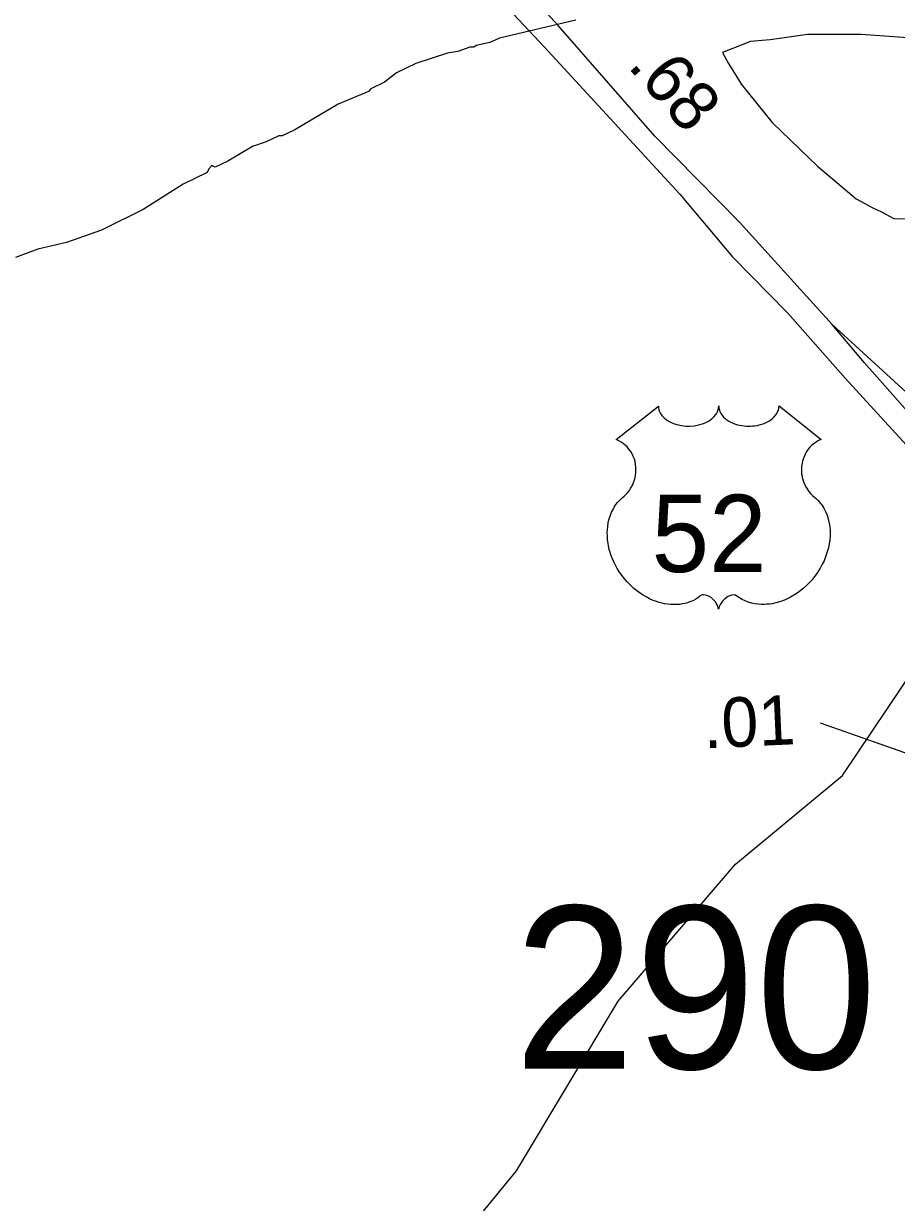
# Model space of a CAD drawing. Extents: x 1547597 to 1699558, y 810033 to 920809.
# Drawn here: x 1619069 to 1621270, y 888884 to 891858 of the extents above; entities that cross this region are included whole.
import ezdxf

# ---------------------------------------------------------------- set-up
doc = ezdxf.new("R2010")
doc.units = 0
for name, color, linetype in [('Exist Hydrographic Creek Single Shore', 7, 'Continuous'), ('Exist Hydrographic Misc Water Feature', 7, 'Continuous'), ('Exist Road Non-System Type 51', 7, 'Continuous'), ('Exist Road Primary US Divided Attributed', 7, 'Continuous'), ('Exist Road Primary US Mileage Hundredths English Label', 7, 'Continuous'), ('Exist Road Primary US Ramp 1 Lane  Attributed', 7, 'Continuous'), ('Exist Road Primary US Shield CELL', 7, 'Continuous'), ('Exist Road Primary US Shield Number Label', 7, 'Continuous'), ('Exist Road Secondary Mileage Hundredths English Label', 7, 'Continuous'), ('Exist Road Secondary Structure Standard Bridge Number Label', 7, 'Continuous')]:
    doc.layers.add(name, color=color, linetype=linetype)

msp = doc.modelspace()

# ---------------------------------------------------------------- linework, layer by layer
at = {"layer": 'Exist Hydrographic Creek Single Shore'}
msp.add_lwpolyline([(1618637.3, 888115.7), (1619084.8, 888210.7), (1619415.7, 888311), (1619854.8, 888451.1), (1619972.8, 888550.4), (1620311.8, 888963.7), (1620567.8, 889391.9), (1620863.8, 889737.2), (1621133.8, 889961.4), (1621320.8, 890240), (1621373.8, 890481.8), (1621468.8, 890663.7), (1621704.8, 890895.2), (1621782.8, 891100.5), (1621791.8, 891770.1), (1621942.8, 892449.8)], dxfattribs=at)
at = {"layer": 'Exist Hydrographic Misc Water Feature'}
msp.add_lwpolyline([(1620461, 891866.1), (1620268.4, 891821.3), (1620244.2, 891809.8), (1620210, 891802.4), (1620204, 891798.5), (1620194, 891798.7), (1620163.9, 891787.2), (1620137.8, 891783.6), (1620057.5, 891757), (1620009.1, 891733.8), (1619978.7, 891710.3), (1619944.5, 891692.9), (1619938.3, 891686.9), (1619861.8, 891654.2), (1619752.9, 891590.1), (1619720.7, 891574.7), (1619712.7, 891574.8), (1619680.5, 891559.3), (1619646.2, 891547.9), (1619583.7, 891511), (1619551.5, 891495.5), (1619543.5, 891499.6), (1619535.4, 891491.8), (1619531.3, 891481.9), (1619470.8, 891452.9), (1619369.8, 891388.6), (1619265, 891336.4), (1619176.7, 891305.8), (1619104.4, 891289), (1619048.1, 891268)], dxfattribs=at)
at = {"layer": 'Exist Road Non-System Type 51'}
msp.add_lwpolyline([(1621380.9, 891816.3), (1621181.1, 891830.6), (1621045.2, 891830.1), (1620951.1, 891817.2), (1620902, 891812.8), (1620830.8, 891784.9), (1620846.3, 891757), (1620878.8, 891704.3), (1620956.2, 891608.3), (1621070.8, 891498.2), (1621168.4, 891416.1), (1621210.2, 891392.8), (1621231.8, 891383.2), (1621262.8, 891366.1), (1621292.2, 891365)], dxfattribs=at)
at = {"layer": 'Exist Road Primary US Divided Attributed'}
for points in [[(1621108, 891099.1), (1620873.6, 891357.1), (1620660.2, 891573.8), (1620416.6, 891852.7), (1620193.2, 892096.7), (1620096.4, 892203), (1619925.2, 892381.7)], [(1619861.1, 892361.4), (1620047.9, 892160.8), (1620121.4, 892076.3), (1620382.3, 891798), (1620723.6, 891427.5), (1620855.2, 891270.7), (1620995.5, 891127.2), (1621140.8, 890963.1), (1621385.7, 890695.1), (1621465.4, 890607.5)], [(1622141.9, 889974.9), (1621949.4, 890176.2), (1621710.8, 890419.9), (1621439.2, 890719.5), (1621188.9, 891001.7), (1621108, 891099.1)]]:
    msp.add_lwpolyline(points, dxfattribs=at)
at = {"layer": 'Exist Road Primary US Ramp 1 Lane  Attributed'}
msp.add_lwpolyline([(1622550, 889982.2), (1622520.3, 890049.5), (1622297.7, 890327.1), (1622209.2, 890438.6), (1622138.3, 890479.6), (1622075.4, 890516.7), (1622029.7, 890545.3), (1621981.1, 890562.5), (1621861.1, 890596.8), (1621681.3, 890681.6), (1621579.9, 890725.1), (1621485.6, 890773.7), (1621382.9, 890847.3), (1621108, 891099.1)], dxfattribs=at)
at = {"layer": 'Exist Road Primary US Shield CELL'}
msp.add_lwpolyline([(1620669.4, 890893.1), (1620669.7, 890888.7), (1620670.7, 890883.5), (1620671.6, 890880.8), (1620674, 890875.6), (1620678, 890869.6), (1620683.6, 890863.6), (1620690, 890858.4), (1620694.2, 890855.6), (1620701.5, 890851.7), (1620709.7, 890848.3), (1620718.9, 890845.6), (1620728.2, 890843.7), (1620738.5, 890842.6), (1620748.6, 890842.4), (1620759.5, 890843.2), (1620771.5, 890845.6), (1620777.1, 890847), (1620783.3, 890849.1), (1620789.1, 890851.5), (1620795.5, 890854.9), (1620800.5, 890858.2), (1620804.5, 890861.1), (1620810.2, 890866.5), (1620814.7, 890872.1), (1620816.5, 890875.2), (1620818.2, 890878.2), (1620820.4, 890884.6), (1620821, 890887.5), (1620821.5, 890893.3), (1620821.9, 890888.4), (1620822.4, 890885.3), (1620823.2, 890882.3), (1620824.4, 890879.1), (1620826.7, 890874.6), (1620829.2, 890870.8), (1620833.9, 890865.2), (1620836.9, 890862.5), (1620839.6, 890860.3), (1620846.8, 890855.3), (1620855.2, 890851), (1620859.4, 890849.2), (1620863.7, 890847.7), (1620869.1, 890846.1), (1620874.6, 890844.7), (1620880.2, 890843.8), (1620885.8, 890843), (1620891.6, 890842.6), (1620896.3, 890842.4), (1620902.1, 890842.5), (1620907.4, 890842.8), (1620912.9, 890843.4), (1620918.9, 890844.4), (1620923.7, 890845.5), (1620930.1, 890847.2), (1620935.9, 890849.3), (1620941, 890851.5), (1620947.6, 890854.9), (1620952.9, 890858.3), (1620956.8, 890861.4), (1620961.4, 890865.7), (1620965.8, 890870.7), (1620968.4, 890874.5), (1620970.2, 890878.3), (1620971.9, 890882.3), (1620973, 890886.6), (1620973.5, 890890.3), (1620973.6, 890893.4), (1621079.8, 890808.8), (1621077.3, 890807.8), (1621071.6, 890805), (1621067, 890802.3), (1621059.7, 890797.1), (1621056.5, 890794.3), (1621053.4, 890791.4), (1621050.5, 890788.2), (1621048, 890785.3), (1621044.9, 890781), (1621042.1, 890776.7), (1621039.4, 890772), (1621037.5, 890767.9), (1621034.2, 890759.4), (1621032.6, 890754), (1621031.6, 890749.4), (1621030.4, 890739.9), (1621030, 890735.4), (1621030, 890731), (1621030.3, 890726.2), (1621030.7, 890721.7), (1621031.6, 890717), (1621032.3, 890712.9), (1621033.6, 890707.8), (1621035.5, 890701.9), (1621037.8, 890696.2), (1621042.7, 890686.9), (1621048.9, 890677.5), (1621053.4, 890672.2), (1621057.8, 890667.7), (1621064.3, 890662.2), (1621067.9, 890659.1), (1621072, 890655), (1621078.6, 890647.2), (1621081.3, 890643.6), (1621084.1, 890639.5), (1621086.6, 890635.3), (1621089.1, 890630.8), (1621091.1, 890626.8), (1621094.8, 890617.7), (1621097.6, 890608.9), (1621098.8, 890604.2), (1621100.8, 890593.8), (1621101.5, 890588.7), (1621102.4, 890578.5), (1621102.4, 890566.2), (1621101.4, 890554.5), (1621099.2, 890540.9), (1621097.4, 890532.7), (1621094.6, 890523.2), (1621091.9, 890515), (1621087.1, 890502.9), (1621082.8, 890494.1), (1621077.2, 890483.8), (1621073.4, 890477.6), (1621068.9, 890470.9), (1621063.3, 890463.2), (1621056.8, 890455.1), (1621048.9, 890446.5), (1621042.6, 890440.1), (1621034.3, 890432.7), (1621029.3, 890428.6), (1621022.1, 890423.2), (1621012.3, 890416.6), (1621002.7, 890411.1), (1620994.5, 890406.8), (1620987.2, 890403.7), (1620977.8, 890400.1), (1620962.1, 890395.8), (1620956.4, 890394.6), (1620949.6, 890393.6), (1620943.2, 890393), (1620937.1, 890392.6), (1620928.8, 890392.6), (1620920.6, 890393.2), (1620912.8, 890394.4), (1620904.7, 890396), (1620896.2, 890398.6), (1620888.5, 890401.6), (1620880.8, 890405.4), (1620867.6, 890413.7), (1620863.8, 890415.7), (1620861.7, 890416.3), (1620856.6, 890416.5), (1620851.8, 890415.5), (1620846.9, 890413.6), (1620844, 890412), (1620840.1, 890409.4), (1620837, 890407), (1620833.4, 890403.6), (1620830.9, 890400.7), (1620829, 890398.4), (1620825.3, 890392.6), (1620824, 890389.8), (1620822.6, 890386.3), (1620821.4, 890381), (1620819.7, 890387.6), (1620817.7, 890392), (1620815.5, 890395.8), (1620813.1, 890399.1), (1620809.4, 890403.4), (1620806.1, 890406.6), (1620802.1, 890409.9), (1620797.8, 890412.4), (1620794.4, 890414.2), (1620791.3, 890415.4), (1620787.4, 890416.3), (1620784.3, 890416.6), (1620781.7, 890416.5), (1620778.2, 890415.7), (1620773.4, 890412.3), (1620768.8, 890409.1), (1620763.9, 890406), (1620758, 890402.9), (1620753.6, 890400.9), (1620748.5, 890398.9), (1620742.5, 890396.9), (1620735.9, 890395.2), (1620729.2, 890393.8), (1620723.3, 890392.9), (1620717, 890392.3), (1620711.3, 890392.2), (1620705.3, 890392.2), (1620699.7, 890392.7), (1620693.2, 890393.2), (1620685.2, 890394.4), (1620678.6, 890395.9), (1620671.5, 890397.8), (1620664.3, 890400.1), (1620656.6, 890403), (1620646.9, 890407.2), (1620640.2, 890410.7), (1620629.6, 890416.8), (1620617.2, 890425.4), (1620607.8, 890433), (1620600.9, 890439.2), (1620590.8, 890449.5), (1620584.9, 890456.2), (1620575.6, 890468.3), (1620569.6, 890477), (1620565.7, 890483.4), (1620560.1, 890493.7), (1620557, 890500.2), (1620553, 890509.6), (1620549.8, 890518.2), (1620547.2, 890526.4), (1620545.7, 890531.6), (1620543.7, 890540.7), (1620542.5, 890547.1), (1620541.3, 890556), (1620540.7, 890565.4), (1620540.5, 890574), (1620540.8, 890581.1), (1620541.6, 890589.5), (1620543, 890598.3), (1620544.7, 890605.9), (1620546.2, 890611.4), (1620548.5, 890618), (1620551.5, 890625.4), (1620555, 890632.4), (1620558.3, 890638.3), (1620562.5, 890644.5), (1620566.7, 890649.9), (1620572.1, 890655.8), (1620577.8, 890661.2), (1620582.9, 890665.4), (1620589.1, 890671.4), (1620592.3, 890675.1), (1620596.2, 890680.1), (1620599.2, 890684.9), (1620601.7, 890689.1), (1620604.9, 890695.3), (1620606.9, 890699.9), (1620609.3, 890707.1), (1620610.5, 890712.1), (1620611.8, 890718.6), (1620612.6, 890724.7), (1620612.9, 890732.3), (1620612.7, 890738.6), (1620611.9, 890745.9), (1620610.5, 890752.9), (1620608.9, 890759.1), (1620606.2, 890766.1), (1620603.8, 890771.3), (1620599.7, 890778.2), (1620595.2, 890784.7), (1620590.5, 890790), (1620585.8, 890794.7), (1620581.3, 890798.2), (1620577, 890801.3), (1620571.6, 890804.6), (1620566.4, 890807.1), (1620563.1, 890808.4)], close=True, dxfattribs=at)
at = {"layer": 'Exist Road Secondary Mileage Hundredths English Label'}
msp.add_line((1622161.2, 889711.5), (1621078.4, 890093.3), dxfattribs=at)

# ---------------------------------------------------------------- texts
at = {"layer": 'Exist Road Primary US Mileage Hundredths English Label'}
msp.add_text('.68', height=125, rotation=311.1343, dxfattribs=at).set_placement((1620589.4, 891749.9))
at = {"layer": 'Exist Road Primary US Shield Number Label'}
msp.add_text('52', height=195, dxfattribs=at).set_placement((1620652.3, 890474.4))
at = {"layer": 'Exist Road Secondary Mileage Hundredths English Label'}
msp.add_text('.01', height=125, rotation=2.6047, dxfattribs=at).set_placement((1620784.7, 890029.6))
at = {"layer": 'Exist Road Secondary Structure Standard Bridge Number Label'}
msp.add_text('290', height=410.1, dxfattribs=at).set_placement((1620305.1, 889221.5))

doc.saveas('drawing.dxf')
